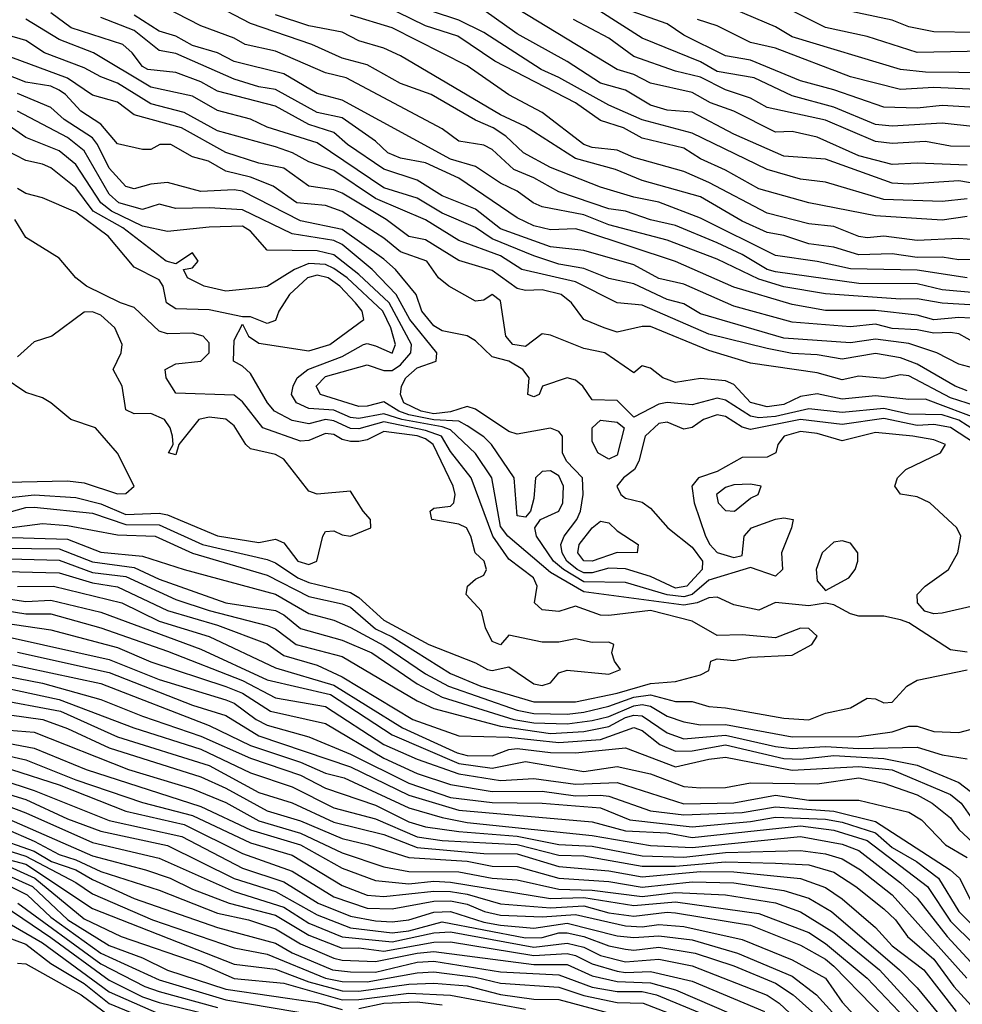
# Model space of a CAD drawing. Header units: metres. Extents: x -51132 to -49532, y -231222 to -229437.
# Tile 402 of 656: x -50444 to -50388, y -230474 to -230415. Entities that reach past the tile are written whole.
import ezdxf

# ---------------------------------------------------------------- set-up
doc = ezdxf.new("R2010")
doc.units = ezdxf.units.M
for name, color, linetype in [('CONTOUR_HALF', 8, 'Continuous'), ('CONTOUR_INDEX', 1, 'Continuous'), ('CONTOUR_INTER', 3, 'Continuous')]:
    doc.layers.add(name, color=color, linetype=linetype)

msp = doc.modelspace()

# ---------------------------------------------------------------- linework, layer by layer
at = {"layer": 'CONTOUR_HALF'}
for points, elevation in [([(-50387.08, -230431.653), (-50389.08, -230431.468), (-50390.58, -230431.113), (-50394.08, -230431.088), (-50399.08, -230430.386), (-50399.58, -230430.249), (-50401.08, -230429.355), (-50402.58, -230428.658), (-50405.08, -230427.616), (-50406.58, -230427.277), (-50408.08, -230426.755), (-50409.08, -230426.611), (-50412.08, -230425.582), (-50413.583, -230424.759), (-50414.791, -230424.259), (-50416.08, -230423.055), (-50416.58, -230422.789), (-50418.08, -230422.549), (-50419.08, -230421.816), (-50424.856, -230418.759), (-50426.08, -230418.458), (-50429.08, -230417.152), (-50430.913, -230416.759), (-50431.58, -230416.373), (-50433.58, -230415.623), (-50436.58, -230414.067)], 31.5), ([(-50385.08, -230429.622), (-50388.08, -230429.672), (-50389.08, -230429.519), (-50390.58, -230429.538), (-50392.08, -230429.316), (-50394.08, -230429.368), (-50395.58, -230428.906), (-50397.08, -230428.708), (-50398.58, -230428.215), (-50399.58, -230428.025), (-50401.08, -230427.343), (-50403.58, -230425.888), (-50407.08, -230424.918), (-50408.677, -230424.259), (-50411.08, -230423.598), (-50414.08, -230421.673), (-50415.58, -230420.967), (-50421.58, -230417.422), (-50422.58, -230416.977), (-50424.08, -230416.534), (-50425.08, -230416.003), (-50427.08, -230415.64), (-50429.08, -230414.964)], 32.5), ([(-50387.58, -230427.065), (-50389.08, -230427.285), (-50393.08, -230427.037), (-50397.08, -230426.259), (-50400.08, -230425.418), (-50402.08, -230424.287), (-50403.58, -230423.615), (-50404.58, -230422.973), (-50407.08, -230422.363), (-50408.209, -230421.759), (-50409.58, -230421.316), (-50411.088, -230420.259), (-50415.929, -230417.759), (-50418.142, -230416.259), (-50420.08, -230415.627), (-50422.58, -230414.411)], 33.5), ([(-50380.08, -230426.306), (-50388.08, -230424.938), (-50391.08, -230425.128), (-50392.08, -230425.074), (-50396.08, -230423.641), (-50398.58, -230423.454), (-50401.58, -230422.129), (-50404.08, -230420.809), (-50405.58, -230420.686), (-50406.58, -230420.399), (-50408.08, -230419.497), (-50409.58, -230419.069), (-50411.58, -230417.771), (-50414.58, -230416.107), (-50416.58, -230414.685)], 34.5), ([(-50385.08, -230420.658), (-50389.08, -230420.414), (-50390.58, -230420.563), (-50392.58, -230420.513), (-50395.58, -230419.466), (-50397.58, -230418.929), (-50400.58, -230417.691), (-50402.08, -230417.424), (-50404.58, -230416.19), (-50405.58, -230415.508), (-50408.08, -230414.635)], 36.5), ([(-50357.08, -230433.737), (-50359.935, -230431.759), (-50362.58, -230430.377), (-50365.003, -230428.759), (-50368.252, -230426.259), (-50370.58, -230423.978), (-50374.08, -230421.589), (-50375.58, -230421.123), (-50377.58, -230420.12), (-50381.08, -230418.975), (-50382.58, -230418.996), (-50386.08, -230418.461), (-50390.08, -230418.403), (-50391.58, -230418.26), (-50398.08, -230416.282), (-50399.08, -230415.701), (-50401.58, -230414.642)], 37.5), ([(-50358.124, -230430.759), (-50360.969, -230429.259), (-50363.08, -230427.793), (-50364.58, -230426.283), (-50366.08, -230425.274), (-50369.08, -230421.773), (-50371.58, -230420.189), (-50374.08, -230419.278), (-50376.58, -230418.071), (-50378.58, -230417.607), (-50381.08, -230416.461), (-50382.08, -230416.388), (-50383.58, -230416.547), (-50387.08, -230416.028), (-50389.58, -230416.001), (-50391.08, -230415.688), (-50392.08, -230415.299), (-50395.58, -230414.551)], 38.5), ([(-50386.58, -230436.34), (-50388.08, -230435.937), (-50389.397, -230435.259), (-50391.08, -230434.693), (-50393.08, -230434.421), (-50394.58, -230434.648), (-50398.58, -230434.367), (-50403.58, -230432.911), (-50404.58, -230432.308), (-50405.58, -230432.052), (-50407.58, -230431.11), (-50409.08, -230430.784), (-50410.58, -230430.188), (-50412.08, -230429.929), (-50413.58, -230429.426), (-50416.08, -230428.406), (-50417.08, -230427.724), (-50419.08, -230426.878), (-50420.58, -230425.971), (-50422.58, -230425.358), (-50426.58, -230422.661), (-50429.58, -230421.709), (-50430.58, -230421.231), (-50432.58, -230420.704), (-50434.08, -230419.86), (-50436.58, -230419.311), (-50440.02, -230417.259), (-50442.08, -230416.46), (-50444.08, -230415.223)], 29.5), ([(-50384.58, -230433.33), (-50388.08, -230433.123), (-50389.58, -230433.261), (-50390.58, -230432.999), (-50393.08, -230432.704), (-50396.08, -230432.706), (-50398.08, -230432.36), (-50401.58, -230431.319), (-50405.08, -230429.775), (-50410.58, -230427.947), (-50411.08, -230427.817), (-50412.58, -230427.87), (-50413.58, -230427.628), (-50414.58, -230427.159), (-50418.08, -230424.763), (-50420.08, -230423.856), (-50421.58, -230423.566), (-50422.343, -230423.259), (-50423.08, -230422.551), (-50425.08, -230421.145), (-50426.58, -230420.83), (-50429.08, -230419.454), (-50430.08, -230419.288), (-50431.58, -230418.826), (-50435.08, -230417.289), (-50436.08, -230417.114), (-50437.58, -230415.921), (-50439.58, -230415.139)], 30.5), ([(-50387.08, -230422.881), (-50388.58, -230422.847), (-50390.08, -230422.564), (-50392.08, -230422.698), (-50393.08, -230422.569), (-50396.08, -230421.291), (-50399.58, -230420.523), (-50400.58, -230419.965), (-50402.08, -230419.467), (-50403.58, -230418.715), (-50405.08, -230418.35), (-50407.58, -230417.467), (-50409.08, -230416.376), (-50411.205, -230415.259)], 35.5), ([(-50386.58, -230438.589), (-50388.58, -230437.96), (-50391.08, -230436.631), (-50391.58, -230436.57), (-50392.58, -230436.782), (-50394.08, -230436.641), (-50395.08, -230436.864), (-50396.58, -230436.45), (-50400.58, -230435.869), (-50403.08, -230435.102), (-50406.58, -230433.675), (-50407.08, -230433.667), (-50408.58, -230434.008), (-50409.375, -230433.759), (-50410.59, -230433.259), (-50411.327, -230432.259), (-50411.943, -230431.759), (-50413.08, -230431.47), (-50414.08, -230431.516), (-50414.58, -230431.389), (-50416.08, -230430.31), (-50418.08, -230429.702), (-50420.08, -230428.475), (-50421.08, -230428.278), (-50422.445, -230427.259), (-50425.08, -230425.676), (-50425.58, -230425.467), (-50427.08, -230425.252), (-50428.58, -230424.179), (-50430.08, -230423.88), (-50432.08, -230423.227), (-50434.723, -230421.759), (-50437.58, -230420.981), (-50438.58, -230420.212), (-50440.08, -230419.782), (-50441.58, -230418.777), (-50446.08, -230417.12)], 28.5), ([(-50387.08, -230439.925), (-50388.08, -230439.299), (-50389.08, -230438.979), (-50391.08, -230438.932), (-50392.58, -230438.599), (-50395.08, -230438.839), (-50397.08, -230438.602), (-50399.08, -230439.077), (-50400.08, -230439.141), (-50400.58, -230439.047), (-50402.08, -230438.088), (-50402.58, -230437.977), (-50404.08, -230438.374), (-50405.58, -230438.222), (-50406.08, -230438.333), (-50407.58, -230439.112), (-50408.58, -230438.105), (-50410.08, -230438.066), (-50410.642, -230437.259), (-50411.08, -230436.893), (-50411.58, -230436.749), (-50413.058, -230437.259), (-50413.275, -230437.759), (-50413.58, -230437.894), (-50413.939, -230437.759), (-50413.868, -230436.759), (-50414.237, -230436.259), (-50415.08, -230435.752), (-50416.08, -230435.495), (-50417.08, -230434.524), (-50417.58, -230434.231), (-50419.08, -230433.934), (-50419.58, -230433.633), (-50420.299, -230432.759), (-50420.652, -230431.759), (-50421.894, -230430.259), (-50422.58, -230429.625), (-50425.08, -230427.856), (-50427.58, -230427.326), (-50431.08, -230425.547), (-50431.58, -230425.464), (-50433.58, -230425.573), (-50435.58, -230425.026), (-50436.58, -230425.137), (-50437.58, -230425.416), (-50438.08, -230425.266), (-50439.08, -230424.171), (-50439.764, -230422.759), (-50440.08, -230422.356), (-50441.767, -230421.259), (-50442.58, -230420.535), (-50444.58, -230419.698)], 27.5), ([(-50387.08, -230450.413), (-50389.08, -230450.873), (-50389.58, -230450.919), (-50390.12, -230450.759), (-50390.553, -230450.259), (-50390.585, -230449.759), (-50390.108, -230449.259), (-50388.708, -230448.259), (-50388.148, -230447.259), (-50387.965, -230446.259), (-50388.2, -230445.759), (-50389.818, -230444.259), (-50390.58, -230443.896), (-50391.58, -230443.739), (-50391.931, -230443.259), (-50391.769, -230442.759), (-50391.271, -230442.259), (-50389.185, -230441.259), (-50388.879, -230440.759), (-50389.58, -230440.47), (-50390.844, -230440.259), (-50393.08, -230440.028), (-50395.08, -230440.533), (-50396.58, -230440.086), (-50397.58, -230439.969), (-50398.566, -230440.259), (-50398.947, -230440.759), (-50399.063, -230441.259), (-50399.58, -230441.506), (-50401.08, -230441.533), (-50402.58, -230442.378), (-50403.704, -230442.759), (-50404.099, -230443.259), (-50403.974, -230444.259), (-50403.287, -230446.259), (-50403.024, -230446.759), (-50402.58, -230447.232), (-50401.58, -230447.523), (-50401.08, -230447.412), (-50400.954, -230446.259), (-50400.523, -230445.759), (-50399.08, -230445.23), (-50398.58, -230445.153), (-50398.029, -230445.259), (-50398.115, -230445.759), (-50398.726, -230447.259), (-50398.658, -230448.259), (-50399.08, -230448.643), (-50400.58, -230448.128), (-50403.08, -230448.897), (-50404.08, -230449.74), (-50404.58, -230449.899), (-50405.58, -230449.772), (-50408.08, -230449.033), (-50410.58, -230448.988), (-50411.811, -230448.259), (-50412.399, -230447.759), (-50413.433, -230446.259), (-50413.518, -230445.759), (-50413.177, -230445.259), (-50412.08, -230444.75), (-50411.848, -230444.259), (-50411.808, -230443.259), (-50412.08, -230442.622), (-50412.58, -230442.33), (-50413.08, -230442.377), (-50413.487, -230442.759), (-50413.58, -230443.985), (-50413.787, -230444.759), (-50414.08, -230445.107), (-50414.58, -230445.036), (-50414.763, -230442.759), (-50416.125, -230440.759), (-50416.58, -230440.299), (-50417.58, -230439.63), (-50418.08, -230439.349), (-50419.58, -230439.274), (-50421.08, -230438.966), (-50421.683, -230438.759), (-50422.58, -230438.184), (-50423.58, -230438.46), (-50424.08, -230438.474), (-50426.386, -230437.759), (-50426.644, -230437.259), (-50426.08, -230436.669), (-50423.58, -230435.98), (-50422.58, -230436.302), (-50422.08, -230436.31), (-50421.58, -230435.971), (-50420.975, -230435.259), (-50420.925, -230434.759), (-50422.276, -230432.259), (-50424.08, -230430.542), (-50425.58, -230429.365), (-50426.58, -230429.122), (-50429.58, -230429.088), (-50430.58, -230427.956), (-50431.08, -230427.659), (-50433.08, -230427.707), (-50435.58, -230427.976), (-50437.08, -230427.642), (-50438.938, -230426.759), (-50439.58, -230426.261), (-50441.08, -230423.956), (-50442.08, -230423.138), (-50444.08, -230422.332), (-50445.08, -230421.628)], 26.5), ([(-50445.08, -230445.743), (-50443.08, -230445.498), (-50441.58, -230445.606), (-50438.58, -230446.173), (-50436.318, -230446.259), (-50434.08, -230447.279), (-50429.58, -230448.58), (-50427.08, -230449.863), (-50425.08, -230450.301), (-50424.58, -230450.517), (-50423.08, -230451.812), (-50422.08, -230452.298), (-50418.58, -230454.495), (-50416.759, -230455.259), (-50413.58, -230456.187), (-50411.08, -230456.196), (-50408.58, -230455.669), (-50406.58, -230455.096), (-50405.08, -230454.967), (-50403.58, -230454.575), (-50403.08, -230454.3), (-50402.971, -230453.759), (-50402.58, -230453.616), (-50401.58, -230453.711), (-50400.58, -230453.519), (-50398.08, -230453.383), (-50396.893, -230452.759), (-50396.576, -230452.259), (-50397.08, -230451.784), (-50397.58, -230451.763), (-50399.08, -230452.343), (-50401.08, -230452.171), (-50402.58, -230452.203), (-50404.08, -230451.342), (-50406.58, -230450.713), (-50409.08, -230451.008), (-50409.58, -230450.99), (-50411.08, -230450.443), (-50412.08, -230450.771), (-50413.08, -230450.666), (-50413.538, -230450.259), (-50413.384, -230449.259), (-50413.615, -230448.759), (-50415.08, -230447.625), (-50416.047, -230446.259), (-50417.357, -230442.759), (-50418.58, -230441.171), (-50419.124, -230440.259), (-50420.08, -230439.901), (-50422.58, -230439.399), (-50424.08, -230439.814), (-50424.58, -230439.79), (-50425.58, -230439.339), (-50426.08, -230439.257), (-50427.08, -230439.503), (-50428.08, -230439.307), (-50429.154, -230438.759), (-50429.578, -230438.259), (-50430.58, -230436.497), (-50431.08, -230436.042), (-50431.616, -230435.759), (-50431.58, -230434.482), (-50431.08, -230433.523), (-50430.709, -230434.259), (-50430.08, -230434.666), (-50427.08, -230435.132), (-50425.835, -230434.759), (-50423.792, -230433.259), (-50423.885, -230432.759), (-50424.286, -230432.259), (-50425.219, -230431.259), (-50425.937, -230430.759), (-50426.58, -230430.591), (-50427.177, -230430.759), (-50428.248, -230431.759), (-50428.897, -230432.759), (-50429.08, -230433.305), (-50429.58, -230433.491), (-50430.58, -230433.092), (-50431.08, -230433.092), (-50433.08, -230432.676), (-50435.08, -230432.607), (-50435.622, -230432.259), (-50435.822, -230431.259), (-50436.08, -230430.875), (-50437.58, -230430.102), (-50439.129, -230428.259), (-50441.08, -230426.817), (-50443.08, -230425.945), (-50444.08, -230425.688), (-50444.58, -230425.384)], 25.5), ([(-50445.58, -230443.986), (-50443.58, -230443.767), (-50441.08, -230443.922), (-50439.58, -230444.313), (-50438.08, -230444.941), (-50436.08, -230444.878), (-50435.58, -230444.973), (-50432.58, -230446.23), (-50430.08, -230446.635), (-50429.08, -230446.423), (-50428.58, -230446.658), (-50427.75, -230447.759), (-50427.08, -230447.956), (-50426.603, -230447.759), (-50426.25, -230446.259), (-50426.08, -230445.98), (-50425.58, -230445.934), (-50425.08, -230446.177), (-50424.58, -230446.241), (-50423.366, -230445.759), (-50423.382, -230445.259), (-50423.831, -230444.759), (-50424.58, -230443.545), (-50426.58, -230443.732), (-50427.08, -230443.556), (-50428.58, -230441.632), (-50429.08, -230441.347), (-50430.58, -230441.009), (-50430.87, -230440.759), (-50431.58, -230439.626), (-50432.08, -230439.23), (-50433.08, -230439.112), (-50433.692, -230439.259), (-50434.887, -230440.759), (-50435.08, -230441.362), (-50435.515, -230441.259), (-50435.238, -230440.759), (-50435.262, -230440.259), (-50435.401, -230439.759), (-50435.752, -230439.259), (-50436.58, -230438.889), (-50437.58, -230438.906), (-50438.08, -230438.676), (-50438.3, -230437.259), (-50438.828, -230436.259), (-50438.352, -230435.259), (-50438.295, -230434.759), (-50438.729, -230433.759), (-50439.58, -230432.995), (-50440.08, -230432.792), (-50440.58, -230432.804), (-50442.505, -230434.259), (-50443.58, -230434.598), (-50444.58, -230435.483)], 24.5), ([(-50410.08, -230439.759), (-50409.58, -230439.296), (-50408.58, -230439.418), (-50408.171, -230439.759), (-50408.58, -230441.399), (-50409.08, -230441.628), (-50409.743, -230441.259), (-50410.08, -230440.549), (-50410.08, -230439.759)], 27.5), ([(-50410.085, -230445.759), (-50409.58, -230445.347), (-50409.08, -230445.445), (-50408.58, -230445.924), (-50407.331, -230446.759), (-50407.378, -230447.259), (-50408.58, -230447.224), (-50410.08, -230447.749), (-50410.58, -230447.736), (-50410.948, -230447.259), (-50410.861, -230446.759), (-50410.085, -230445.759)], 27.5), ([(-50452.08, -230446.88), (-50442.08, -230447.016), (-50440.08, -230447.795), (-50437.58, -230448.127), (-50436.08, -230448.836), (-50432.08, -230450.251), (-50429.08, -230450.716), (-50428.58, -230450.973), (-50427.58, -230451.799), (-50425.08, -230452.496), (-50423.31, -230453.259), (-50420.58, -230455.105), (-50419.08, -230455.908), (-50414.782, -230457.259), (-50413.58, -230457.457), (-50411.58, -230457.507), (-50410.08, -230457.315), (-50409.08, -230457.06), (-50407.58, -230456.42), (-50407.08, -230456.347), (-50406.58, -230456.44), (-50405.58, -230457.053), (-50404.58, -230457.397), (-50403.58, -230457.568), (-50402.08, -230457.55), (-50398.08, -230458.291), (-50394.08, -230458.276), (-50392.08, -230457.993), (-50391.08, -230457.653), (-50390.58, -230457.65), (-50389.58, -230457.968), (-50388.08, -230458.02), (-50387.025, -230457.759)], 26.5), ([(-50446.08, -230448.34), (-50442.08, -230448.451), (-50440.08, -230449.057), (-50438.58, -230449.287), (-50435.58, -230450.705), (-50432.58, -230451.59), (-50429.58, -230452.703), (-50428.58, -230453.415), (-50426.58, -230453.983), (-50425.08, -230454.69), (-50420.855, -230457.259), (-50418.08, -230458.22), (-50415.08, -230458.314), (-50412.08, -230458.631), (-50409.58, -230458.44), (-50407.58, -230457.728), (-50407.08, -230457.915), (-50406.024, -230458.759), (-50405.08, -230459.14), (-50404.08, -230459.125), (-50402.08, -230458.767), (-50398.58, -230459.592), (-50397.58, -230459.628), (-50395.58, -230459.416), (-50392.58, -230459.587), (-50390.58, -230459.996), (-50388.08, -230461.023), (-50386.462, -230462.259)], 27.5), ([(-50446.58, -230449.796), (-50444.08, -230450.16), (-50442.58, -230450.09), (-50439.58, -230450.81), (-50433.58, -230453.024), (-50429.58, -230454.861), (-50425.781, -230455.759), (-50422.08, -230458.166), (-50418.08, -230459.897), (-50416.08, -230460.175), (-50414.08, -230459.768), (-50410.58, -230460.369), (-50408.58, -230460.079), (-50406.58, -230460.512), (-50404.58, -230461.262), (-50403.58, -230461.35), (-50402.08, -230461.324), (-50400.58, -230461.046), (-50396.58, -230461.106), (-50394.08, -230460.748), (-50392.58, -230461.065), (-50390.58, -230461.771), (-50389.674, -230462.259), (-50388.58, -230463.155), (-50388.08, -230463.848), (-50386.08, -230465.717)], 28.5), ([(-50445.58, -230451.425), (-50442.58, -230451.875), (-50438.58, -230452.935), (-50436.58, -230453.786), (-50432.08, -230455.26), (-50431.08, -230455.678), (-50429.391, -230456.759), (-50426.08, -230457.494), (-50422.58, -230459.565), (-50420.58, -230460.481), (-50418.58, -230461.155), (-50416.08, -230461.563), (-50413.08, -230461.541), (-50411.08, -230461.82), (-50409.58, -230461.788), (-50409.08, -230461.857), (-50406.58, -230462.737), (-50404.58, -230462.975), (-50401.08, -230462.833), (-50399.08, -230462.483), (-50395.58, -230462.753), (-50393.08, -230463.365), (-50388.602, -230466.259), (-50388.038, -230466.759), (-50387.282, -230468.259)], 29.5), ([(-50444.58, -230453.207), (-50439.08, -230454.437), (-50434.08, -230456.395), (-50432.08, -230457.018), (-50430.08, -230458.235), (-50424.58, -230460.097), (-50421.08, -230461.783), (-50418.08, -230462.698), (-50410.08, -230463.388), (-50408.08, -230463.936), (-50405.58, -230464.047), (-50404.08, -230464.33), (-50397.58, -230463.628), (-50395.58, -230463.886), (-50393.58, -230464.511), (-50389.967, -230467.259), (-50388.58, -230469.345), (-50387.149, -230470.759), (-50386.08, -230472.184), (-50383.58, -230474.825)], 30.5), ([(-50446.08, -230454.493), (-50443.08, -230455.065), (-50439.58, -230456.055), (-50437.08, -230457.055), (-50433.58, -230458.244), (-50430.58, -230459.571), (-50427.58, -230460.584), (-50426.08, -230461.36), (-50423.08, -230462.387), (-50421.08, -230463.38), (-50420.08, -230463.683), (-50418.08, -230463.974), (-50414.58, -230464.243), (-50412.08, -230464.745), (-50410.08, -230464.846), (-50407.08, -230465.438), (-50404.58, -230465.506), (-50402.08, -230465.231), (-50397.58, -230465.105), (-50396.08, -230465.31), (-50395.08, -230465.601), (-50393.981, -230466.259), (-50392.08, -230467.771), (-50387.592, -230472.759)], 31.5), ([(-50446.08, -230455.992), (-50442, -230456.759), (-50438.58, -230458.287), (-50433.08, -230460.008), (-50430.08, -230461.631), (-50428.08, -230462.253), (-50425.58, -230463.408), (-50422.58, -230464.145), (-50420.58, -230464.919), (-50416.58, -230465.291), (-50414.58, -230465.311), (-50412.08, -230466.075), (-50409.08, -230466.322), (-50407.08, -230466.687), (-50403.58, -230466.366), (-50401.58, -230466.379), (-50397.58, -230466.779), (-50396.08, -230467.332), (-50395.08, -230468.011), (-50393.08, -230469.731), (-50392.08, -230470.819), (-50390.178, -230472.259), (-50388.243, -230474.759)], 32.5), ([(-50445.08, -230457.887), (-50443.58, -230458.01), (-50437.91, -230460.259), (-50434.08, -230461.404), (-50432.08, -230462.228), (-50430.08, -230463.325), (-50427.58, -230464.06), (-50425.08, -230465.246), (-50422.58, -230466.082), (-50421.08, -230466.375), (-50418.08, -230466.382), (-50416.08, -230466.761), (-50414.58, -230466.873), (-50412.08, -230467.422), (-50410.08, -230467.487), (-50407.08, -230467.874), (-50405.08, -230467.625), (-50402.08, -230467.76), (-50399.08, -230468.255), (-50397.58, -230468.786), (-50395.58, -230470.027), (-50392.842, -230472.259), (-50389.182, -230476.259)], 33.5), ([(-50447.08, -230458.99), (-50444.08, -230459.671), (-50441.08, -230460.865), (-50437.08, -230462.231), (-50434.08, -230463.017), (-50430.58, -230464.658), (-50428.08, -230465.383), (-50425.08, -230467.205), (-50423.58, -230467.793), (-50422.58, -230467.861), (-50419.58, -230467.545), (-50418.58, -230467.571), (-50417.58, -230467.734), (-50415.58, -230468.316), (-50412.58, -230468.553), (-50410.58, -230468.427), (-50409.08, -230468.847), (-50407.58, -230469.039), (-50405.58, -230468.805), (-50405.08, -230468.848), (-50400.58, -230469.592), (-50397.58, -230470.792), (-50396.08, -230471.637), (-50395.58, -230472.056), (-50390.978, -230476.759)], 34.5), ([(-50445.58, -230460.857), (-50443.58, -230461.504), (-50439.08, -230463.303), (-50434.72, -230464.259), (-50431.08, -230466.168), (-50428.58, -230466.99), (-50426.52, -230468.259), (-50424.58, -230469.056), (-50423.08, -230469.334), (-50422.08, -230469.38), (-50421.08, -230469.269), (-50419.58, -230468.808), (-50418.58, -230468.776), (-50416.58, -230469.414), (-50415.58, -230469.58), (-50413.58, -230469.76), (-50411.58, -230469.464), (-50408.58, -230470.224), (-50407.58, -230470.33), (-50406.08, -230470.219), (-50404.08, -230470.46), (-50401.355, -230471.259), (-50398.08, -230472.646), (-50396.617, -230473.759), (-50395.08, -230475.471)], 35.5), ([(-50446.58, -230461.91), (-50444.08, -230462.855), (-50440.08, -230464.621), (-50436.08, -230465.561), (-50431.58, -230467.575), (-50428.58, -230468.509), (-50427.08, -230469.462), (-50425.08, -230470.282), (-50422.08, -230470.581), (-50419.58, -230470.054), (-50418.58, -230469.979), (-50413.58, -230470.915), (-50411.58, -230470.673), (-50410.58, -230470.909), (-50409.58, -230471.402), (-50408.08, -230471.782), (-50406.08, -230471.638), (-50404.08, -230472.028), (-50399.58, -230473.786), (-50398.858, -230474.259), (-50397.58, -230475.469)], 36.5), ([(-50447.08, -230463.03), (-50443.58, -230464.556), (-50442.08, -230465.344), (-50441.08, -230465.663), (-50439.58, -230466.359), (-50436.08, -230467.494), (-50432.58, -230468.87), (-50430.701, -230469.259), (-50429.08, -230469.806), (-50427.58, -230470.717), (-50425.58, -230471.569), (-50425.08, -230471.698), (-50423.08, -230471.776), (-50420.58, -230471.267), (-50419.58, -230471.178), (-50413.58, -230471.948), (-50411.58, -230471.94), (-50410.08, -230472.634), (-50408.58, -230472.968), (-50406.58, -230473.045), (-50405.08, -230473.477), (-50400.58, -230475.418)], 37.5), ([(-50447.58, -230464.346), (-50444.08, -230465.449), (-50441.08, -230467.022), (-50440.08, -230467.702), (-50436.475, -230469.259), (-50431.58, -230470.947), (-50429.58, -230471.327), (-50426.08, -230472.762), (-50425.08, -230472.966), (-50423.58, -230472.994), (-50420.58, -230472.446), (-50419.58, -230472.386), (-50417.08, -230472.714), (-50415.58, -230473.076), (-50412.08, -230473.314), (-50410.58, -230473.807), (-50408.58, -230474.237), (-50407.033, -230474.259), (-50403.151, -230475.759)], 38.5), ([(-50445.08, -230466.073), (-50443.525, -230466.759), (-50440.58, -230469.211), (-50438.346, -230470.259), (-50433.58, -230471.903), (-50431.58, -230472.793), (-50428.58, -230473.068), (-50425.08, -230474.07), (-50424.08, -230474.056), (-50421.08, -230473.666), (-50418.58, -230473.798), (-50414.08, -230474.634)], 39.5), ([(-50446.08, -230466.731), (-50443.996, -230467.759), (-50442.58, -230469.114), (-50439.578, -230471.259), (-50436.08, -230472.872), (-50432.08, -230474.066), (-50425.08, -230475.248)], 40.5), ([(-50446.58, -230467.623), (-50442.58, -230470.321), (-50439.08, -230472.89), (-50437.08, -230473.884), (-50436.08, -230474.236), (-50427.58, -230476.282)], 41.5), ([(-50446.58, -230469.81), (-50444.08, -230470.722), (-50442.58, -230471.887), (-50440.58, -230473.082), (-50439.08, -230474.29), (-50436.08, -230475.528)], 42.5)]:
    msp.add_lwpolyline(points, dxfattribs=dict(at, elevation=elevation))
at = {"layer": 'CONTOUR_INDEX'}
for points, elevation in [([(-50387.08, -230434.673), (-50388.08, -230434.101), (-50388.58, -230434.037), (-50389.58, -230434.075), (-50390.58, -230433.877), (-50392.08, -230433.784), (-50393.08, -230433.536), (-50394.58, -230433.682), (-50398.08, -230433.41), (-50401.58, -230432.459), (-50404.58, -230431.137), (-50406.08, -230430.794), (-50407.58, -230429.963), (-50410.58, -230429.105), (-50412.58, -230428.895), (-50415.58, -230427.806), (-50417.08, -230426.634), (-50419.08, -230425.836), (-50420.58, -230424.89), (-50422.58, -230424.231), (-50424.764, -230422.759), (-50425.58, -230422.029), (-50427.08, -230421.556), (-50429.08, -230420.446), (-50432.58, -230419.549), (-50433.58, -230419.001), (-50435.08, -230418.44), (-50436.748, -230418.259), (-50437.08, -230418.08), (-50437.683, -230417.259), (-50438.246, -230416.759), (-50441.343, -230415.759), (-50442.58, -230414.846)], 30), ([(-50387.58, -230424.001), (-50390.58, -230423.865), (-50392.08, -230423.961), (-50394.08, -230423.436), (-50396.58, -230422.311), (-50398.08, -230421.976), (-50399.08, -230422.014), (-50401.578, -230420.759), (-50402.986, -230420.259), (-50404.08, -230419.626), (-50406.58, -230419.066), (-50407.58, -230418.552), (-50408.583, -230418.259), (-50414.58, -230414.62)], 35), ([(-50445.58, -230444.943), (-50444.08, -230444.529), (-50443.58, -230444.501), (-50440.08, -230444.873), (-50438.08, -230445.553), (-50436.08, -230445.562), (-50433.471, -230446.759), (-50429.58, -230447.646), (-50429.08, -230447.855), (-50427.741, -230448.759), (-50427.08, -230449.028), (-50424.58, -230449.628), (-50424.08, -230449.937), (-50422.58, -230451.289), (-50419.888, -230452.759), (-50417.08, -230453.853), (-50416.364, -230454.259), (-50416.08, -230454.313), (-50415.08, -230454.08), (-50413.58, -230455.101), (-50413.08, -230455.209), (-50412.58, -230455.041), (-50412.08, -230454.457), (-50411.58, -230454.287), (-50409.08, -230454.53), (-50408.386, -230454.259), (-50408.75, -230453.759), (-50408.915, -230453.259), (-50408.776, -230452.759), (-50409.08, -230452.619), (-50410.08, -230452.629), (-50411.08, -230452.403), (-50412.08, -230452.604), (-50413.08, -230452.612), (-50415.08, -230452.193), (-50415.58, -230452.76), (-50416.08, -230452.575), (-50416.488, -230451.759), (-50416.732, -230450.759), (-50417.64, -230449.759), (-50417.574, -230449.259), (-50417.08, -230448.822), (-50416.58, -230448.598), (-50416.434, -230448.259), (-50416.56, -230447.759), (-50417.112, -230447.259), (-50417.363, -230446.259), (-50417.634, -230445.759), (-50418.08, -230445.526), (-50419.711, -230445.259), (-50419.804, -230444.759), (-50419.58, -230444.58), (-50418.58, -230444.443), (-50418.391, -230444.259), (-50418.316, -230443.759), (-50418.433, -230443.259), (-50419.633, -230440.759), (-50420.08, -230440.401), (-50420.58, -230440.229), (-50422.58, -230439.972), (-50423.58, -230440.466), (-50424.08, -230440.57), (-50424.58, -230440.579), (-50425.08, -230440.46), (-50425.58, -230440.16), (-50426.08, -230440.1), (-50427.08, -230440.508), (-50427.58, -230440.559), (-50429.841, -230439.759), (-50431.08, -230438.184), (-50431.58, -230437.787), (-50435.08, -230437.663), (-50435.655, -230436.759), (-50435.717, -230436.259), (-50435.08, -230435.91), (-50433.58, -230435.757), (-50433.065, -230435.259), (-50433.08, -230434.655), (-50433.432, -230434.259), (-50434.08, -230434.075), (-50435.58, -230434.106), (-50436.08, -230433.952), (-50437.58, -230432.536), (-50438.394, -230432.259), (-50440.426, -230431.259), (-50441.072, -230430.759), (-50442.08, -230429.572), (-50444.08, -230428.325), (-50444.737, -230427.259)], 25), ([(-50445.08, -230452.312), (-50439.08, -230453.652), (-50436.08, -230454.859), (-50432.08, -230456.077), (-50431.58, -230456.265), (-50430.242, -230457.259), (-50429.58, -230457.598), (-50427.08, -230458.285), (-50424.58, -230459.325), (-50421.08, -230461.075), (-50418.58, -230461.927), (-50416.08, -230462.22), (-50413.08, -230462.269), (-50409.58, -230462.558), (-50407.82, -230463.259), (-50404.08, -230463.684), (-50400.58, -230463.364), (-50399.08, -230463.111), (-50396.08, -230463.222), (-50395.08, -230463.405), (-50393.08, -230464.056), (-50392.08, -230464.919), (-50390.624, -230465.759), (-50389.296, -230466.759), (-50388.08, -230468.763), (-50387.075, -230469.759)], 30), ([(-50444.929, -230460.259), (-50442.08, -230461.173), (-50438.08, -230462.755), (-50434.58, -230463.54), (-50431.08, -230465.294), (-50428.08, -230466.343), (-50425.58, -230467.894), (-50423.58, -230468.562), (-50422.08, -230468.609), (-50419.58, -230468.14), (-50418.58, -230468.128), (-50417.58, -230468.324), (-50416.543, -230468.759), (-50415.58, -230468.991), (-50413.08, -230469.092), (-50411.08, -230468.943), (-50408.08, -230469.63), (-50407.08, -230469.679), (-50406.08, -230469.547), (-50404.58, -230469.661), (-50401.08, -230470.442), (-50398.08, -230471.678), (-50396.08, -230472.773), (-50395.08, -230474.209), (-50394.107, -230475.259)], 35), ([(-50445.58, -230466.417), (-50443.668, -230467.259), (-50441.557, -230469.259), (-50439.08, -230470.803), (-50437.08, -230471.548), (-50435.58, -230472.279), (-50432.08, -230473.423), (-50426.58, -230474.231), (-50425.08, -230474.658)], 40), ([(-50424.08, -230474.596), (-50422.58, -230474.26), (-50420.58, -230474.179), (-50419.08, -230474.361)], 40)]:
    msp.add_lwpolyline(points, dxfattribs=dict(at, elevation=elevation))
at = {"layer": 'CONTOUR_INTER'}
for points, elevation in [([(-50357.908, -230432.259), (-50359.08, -230431.173), (-50363.58, -230428.614), (-50365.192, -230427.259), (-50366.58, -230426.48), (-50370.08, -230422.805), (-50373.58, -230420.593), (-50375.58, -230419.892), (-50377.08, -230419.01), (-50381.08, -230417.656), (-50384.58, -230417.471), (-50386.58, -230417.143), (-50390.58, -230417.226), (-50393.58, -230416.274), (-50396.08, -230415.722), (-50400.033, -230413.759)], 38), ([(-50387.58, -230430.753), (-50390.58, -230430.294), (-50394.58, -230430.204), (-50396.58, -230429.772), (-50399.08, -230429.42), (-50403.58, -230427.168), (-50406.08, -230426.211), (-50407.58, -230425.907), (-50409.58, -230425.308), (-50412.58, -230424.127), (-50414.204, -230423.259), (-50415.271, -230422.259), (-50416.021, -230421.759), (-50417.08, -230421.3), (-50419.756, -230419.759), (-50421.58, -230419.088), (-50423.58, -230417.965), (-50425.08, -230417.574), (-50426.912, -230416.759), (-50430.58, -230415.489), (-50432.972, -230414.259)], 32), ([(-50387.58, -230426.016), (-50389.08, -230426.18), (-50392.58, -230426.054), (-50396.08, -230425.018), (-50397.58, -230424.827), (-50399.58, -230424.255), (-50404.08, -230422.074), (-50407.08, -230421.279), (-50409.08, -230420.399), (-50412.08, -230418.727), (-50413.142, -230418.259), (-50416.58, -230416.023), (-50418.08, -230415.288), (-50419.732, -230414.759)], 34), ([(-50387.08, -230421.683), (-50389.08, -230421.465), (-50392.08, -230421.651), (-50393.08, -230421.559), (-50395.58, -230420.521), (-50398.08, -230419.836), (-50400.36, -230418.759), (-50402.58, -230418.373), (-50403.58, -230417.795), (-50407.08, -230416.366), (-50409.62, -230414.759)], 36), ([(-50385.08, -230432.511), (-50389.08, -230432.269), (-50390.58, -230432.002), (-50391.58, -230432.029), (-50396.08, -230431.706), (-50398.58, -230431.296), (-50400.08, -230430.838), (-50402.58, -230429.628), (-50405.58, -230428.484), (-50409.08, -230427.58), (-50410.58, -230426.969), (-50413.08, -230426.487), (-50413.636, -230426.259), (-50414.58, -230425.561), (-50415.58, -230425.075), (-50417.08, -230424.081), (-50418.58, -230423.632), (-50425.08, -230420.083), (-50426.58, -230419.692), (-50428.58, -230418.51), (-50431.58, -230417.776), (-50432.58, -230417.243), (-50434.08, -230416.804), (-50435.08, -230416.249), (-50436.08, -230415.952), (-50437.58, -230414.997)], 31), ([(-50386.58, -230428.507), (-50388.08, -230428.384), (-50390.58, -230428.518), (-50392.58, -230428.249), (-50393.58, -230428.348), (-50394.08, -230428.273), (-50395.58, -230427.673), (-50397.08, -230427.517), (-50399.58, -230426.88), (-50403.08, -230425.023), (-50404.58, -230424.374), (-50407.58, -230423.532), (-50408.58, -230423.1), (-50410.08, -230422.926), (-50410.58, -230422.752), (-50413.08, -230420.828), (-50415.08, -230419.781), (-50417.58, -230418.026), (-50422.08, -230415.756), (-50424.58, -230414.989)], 33), ([(-50357.08, -230435.079), (-50358.887, -230433.759), (-50361.464, -230432.259), (-50364.58, -230430.055), (-50366.58, -230428.927), (-50369.08, -230426.823), (-50371.777, -230424.259), (-50372.786, -230423.759), (-50373.58, -230423.164), (-50375.08, -230422.597), (-50376.343, -230421.759), (-50377.58, -230421.221), (-50379.08, -230420.861), (-50380.58, -230420.31), (-50382.58, -230420.204), (-50385.08, -230419.653), (-50386.58, -230419.481), (-50389.58, -230419.331), (-50391.58, -230419.442), (-50394.58, -230418.695), (-50399.08, -230416.965), (-50400.58, -230416.628), (-50402.58, -230415.63), (-50403.766, -230415.259)], 37), ([(-50387.58, -230437.54), (-50388.309, -230437.259), (-50390.58, -230435.925), (-50391.58, -230435.557), (-50393.08, -230435.297), (-50395.08, -230435.627), (-50396.58, -230435.378), (-50398.08, -230435.299), (-50399.58, -230434.996), (-50403.08, -230434.124), (-50407.08, -230432.399), (-50408.58, -230432.241), (-50411.08, -230430.986), (-50414.303, -230430.259), (-50415.58, -230429.441), (-50418.08, -230428.52), (-50420.08, -230427.262), (-50423.08, -230425.984), (-50425.58, -230424.302), (-50427.08, -230423.793), (-50428.063, -230423.259), (-50429.08, -230422.899), (-50432.58, -230421.935), (-50434.58, -230420.829), (-50436.58, -230420.31), (-50438.58, -230419.064), (-50439.58, -230418.692), (-50440.58, -230418.142), (-50442.946, -230417.259), (-50444.08, -230416.507), (-50446.08, -230415.927)], 29), ([(-50386.58, -230439.36), (-50390.08, -230438.025), (-50391.08, -230438.045), (-50393.08, -230437.838), (-50395.08, -230438.034), (-50396.58, -230437.708), (-50397.58, -230437.876), (-50398.58, -230438.35), (-50399.58, -230438.483), (-50400.58, -230438.238), (-50401.58, -230437.145), (-50402.08, -230436.937), (-50403.58, -230436.787), (-50405.08, -230437.022), (-50405.841, -230436.759), (-50406.58, -230436.173), (-50407.08, -230436.039), (-50407.58, -230436.46), (-50409.316, -230435.259), (-50410.58, -230434.989), (-50412.58, -230434.188), (-50413.08, -230434.107), (-50414.08, -230434.864), (-50414.842, -230434.759), (-50415.275, -230434.259), (-50415.58, -230432.13), (-50416.08, -230431.753), (-50416.58, -230432.083), (-50417.08, -230432.159), (-50418.681, -230431.259), (-50419.308, -230430.759), (-50420.005, -230429.759), (-50421.58, -230429.188), (-50422.58, -230428.374), (-50425.08, -230426.772), (-50426.08, -230426.416), (-50427.817, -230426.259), (-50429.231, -230425.259), (-50430.58, -230424.706), (-50432.08, -230424.357), (-50433.103, -230423.759), (-50434.08, -230423.497), (-50435.37, -230422.759), (-50436.035, -230422.759), (-50436.58, -230423.056), (-50437.08, -230423.052), (-50438.58, -230422.715), (-50439.58, -230421.526), (-50440.776, -230420.759), (-50441.69, -230419.759), (-50442.08, -230419.5), (-50442.58, -230419.251), (-50444.08, -230419.002), (-50446.08, -230418.236)], 28), ([(-50387.08, -230440.701), (-50388.58, -230439.738), (-50389.58, -230439.56), (-50390.58, -230439.603), (-50392.58, -230439.197), (-50395.08, -230439.546), (-50397.58, -230439.252), (-50400.58, -230439.846), (-50401.08, -230439.705), (-50402.08, -230439.077), (-50402.58, -230438.967), (-50403.401, -230439.259), (-50404.08, -230439.73), (-50404.58, -230439.833), (-50405.58, -230439.415), (-50406.08, -230439.5), (-50406.898, -230440.259), (-50407.279, -230441.759), (-50407.55, -230442.259), (-50408.196, -230442.759), (-50408.607, -230443.259), (-50408.368, -230443.759), (-50408.08, -230443.977), (-50407.08, -230444.207), (-50406.58, -230444.566), (-50405.553, -230445.759), (-50404.08, -230446.905), (-50403.473, -230447.759), (-50403.49, -230448.259), (-50404.402, -230449.259), (-50405.08, -230449.365), (-50406.58, -230448.666), (-50408.08, -230448.218), (-50409.08, -230448.16), (-50410.08, -230448.44), (-50410.58, -230448.441), (-50410.986, -230448.259), (-50411.601, -230447.759), (-50411.894, -230447.259), (-50411.961, -230446.759), (-50411.768, -230446.259), (-50411.004, -230445.259), (-50410.782, -230444.759), (-50410.618, -230443.759), (-50410.659, -230442.759), (-50411.625, -230441.759), (-50411.856, -230441.259), (-50411.872, -230440.259), (-50412.08, -230439.978), (-50412.58, -230439.775), (-50414.58, -230440.136), (-50415.08, -230439.969), (-50417.08, -230438.638), (-50417.58, -230438.474), (-50418.58, -230438.783), (-50419.58, -230438.902), (-50420.357, -230438.759), (-50421.396, -230438.259), (-50421.597, -230437.759), (-50421.52, -230437.259), (-50421.269, -230436.759), (-50420.58, -230436.146), (-50419.443, -230435.759), (-50419.4, -230435.259), (-50421.025, -230433.259), (-50421.849, -230431.759), (-50423.279, -230430.259), (-50425.08, -230428.758), (-50425.58, -230428.516), (-50428.08, -230428.108), (-50431.08, -230426.662), (-50433.08, -230426.544), (-50435.08, -230426.588), (-50436.08, -230426.323), (-50437.08, -230426.654), (-50438.487, -230426.259), (-50439.08, -230425.722), (-50440.58, -230423.135), (-50441.58, -230422.325), (-50444.58, -230420.748)], 27), ([(-50387.58, -230453.206), (-50388.58, -230453.066), (-50391.08, -230451.453), (-50391.58, -230451.26), (-50392.58, -230451.05), (-50394.08, -230451.043), (-50394.58, -230450.908), (-50395.58, -230450.363), (-50396.08, -230450.261), (-50397.08, -230450.427), (-50399.08, -230450.226), (-50400.08, -230450.686), (-50401.58, -230450.368), (-50402.58, -230449.908), (-50403.08, -230449.941), (-50403.784, -230450.259), (-50404.58, -230450.396), (-50410.58, -230449.588), (-50412.58, -230448.42), (-50415.154, -230446.259), (-50415.58, -230445.676), (-50416.097, -230442.759), (-50417.08, -230441.294), (-50418.58, -230439.877), (-50419.08, -230439.683), (-50421.511, -230439.259), (-50422.58, -230438.912), (-50424.08, -230439.19), (-50424.58, -230439.126), (-50425.58, -230438.697), (-50427.08, -230438.596), (-50427.828, -230438.259), (-50428.12, -230437.759), (-50428.032, -230437.259), (-50427.792, -230436.759), (-50427.147, -230436.259), (-50425.08, -230435.462), (-50423.815, -230434.759), (-50423.58, -230434.698), (-50423.08, -230434.823), (-50422.08, -230435.278), (-50421.893, -230434.759), (-50422.175, -230433.759), (-50422.648, -230432.759), (-50424.791, -230430.759), (-50425.58, -230430.197), (-50426.08, -230429.955), (-50427.08, -230429.891), (-50427.947, -230430.259), (-50429.58, -230431.27), (-50430.08, -230431.358), (-50432.08, -230431.554), (-50433.364, -230431.259), (-50434.373, -230430.759), (-50434.604, -230430.259), (-50434.08, -230430.145), (-50433.74, -230429.759), (-50434.078, -230429.259), (-50435.08, -230429.911), (-50435.646, -230429.759), (-50438.243, -230427.759), (-50440.026, -230426.759), (-50441.08, -230425.345), (-50442.58, -230424.155), (-50443.08, -230423.922), (-50444.08, -230423.716), (-50446.58, -230422.441)], 26), ([(-50447.08, -230443.043), (-50441.58, -230442.926), (-50440.58, -230443.056), (-50438.58, -230443.71), (-50438.08, -230443.691), (-50437.572, -230443.259), (-50438.58, -230441.272), (-50439.889, -230439.759), (-50441.365, -230439.259), (-50442.58, -230438.254), (-50443.08, -230437.944), (-50444.08, -230437.626), (-50445.377, -230436.759)], 24), ([(-50401.58, -230443.17), (-50402.08, -230443.325), (-50402.616, -230443.759), (-50402.522, -230444.259), (-50402.08, -230444.703), (-50401.551, -230444.759), (-50400.58, -230443.977), (-50400.119, -230443.759), (-50399.953, -230443.259), (-50400.58, -230443.134), (-50401.58, -230443.17)], 26), ([(-50445.58, -230446.312), (-50441.58, -230446.426), (-50439.58, -230447.216), (-50437.08, -230447.448), (-50434.58, -230448.248), (-50429.08, -230449.737), (-50427.08, -230450.893), (-50425.58, -230451.292), (-50424.58, -230451.725), (-50422.58, -230452.816), (-50420.08, -230454.508), (-50418.711, -230455.259), (-50414.58, -230456.69), (-50413.58, -230456.889), (-50411.58, -230456.928), (-50410.58, -230456.809), (-50409.08, -230456.446), (-50407.58, -230455.914), (-50406.58, -230455.761), (-50405.08, -230456.177), (-50404.08, -230456.169), (-50403.08, -230456.478), (-50402.08, -230456.544), (-50398.58, -230457.171), (-50397.08, -230457.274), (-50396.08, -230456.864), (-50394.58, -230456.545), (-50393.58, -230455.972), (-50393.08, -230456.016), (-50392.58, -230456.24), (-50392.08, -230456.215), (-50391.197, -230455.259), (-50390.58, -230454.892), (-50387.58, -230454.274)], 26), ([(-50395.58, -230446.618), (-50396.274, -230447.259), (-50396.652, -230448.259), (-50396.58, -230448.927), (-50396.08, -230449.507), (-50394.688, -230448.759), (-50394.295, -230448.259), (-50394.141, -230447.759), (-50394.152, -230447.259), (-50394.58, -230446.666), (-50395.08, -230446.527), (-50395.58, -230446.618)], 26), ([(-50448.08, -230447.534), (-50442.08, -230447.697), (-50440.08, -230448.423), (-50438.08, -230448.673), (-50435.08, -230450.052), (-50433.08, -230450.706), (-50429.58, -230451.61), (-50429.08, -230451.817), (-50427.859, -230452.759), (-50425.08, -230453.474), (-50420.58, -230456.138), (-50419.58, -230456.596), (-50415.58, -230457.652), (-50412.58, -230458.08), (-50410.58, -230457.971), (-50409.08, -230457.677), (-50408.08, -230457.129), (-50407.58, -230456.989), (-50407.08, -230457.025), (-50405.58, -230458.048), (-50404.58, -230458.4), (-50402.08, -230458.183), (-50399.08, -230458.874), (-50398.08, -230458.991), (-50396.08, -230458.877), (-50394.08, -230458.987), (-50390.58, -230458.912), (-50389.08, -230459.376), (-50387.58, -230459.616)], 27), ([(-50444.58, -230449.266), (-50442.409, -230449.259), (-50438.318, -230450.259), (-50436.08, -230451.359), (-50433.08, -230452.273), (-50429.08, -230454.148), (-50425.58, -230455.183), (-50421.458, -230457.759), (-50418.19, -230459.259), (-50417.58, -230459.414), (-50416.08, -230459.429), (-50415.08, -230459.051), (-50414.58, -230458.987), (-50412.58, -230459.237), (-50411.08, -230459.249), (-50408.08, -230458.94), (-50405.08, -230460.087), (-50403.08, -230459.622), (-50402.08, -230459.515), (-50398.08, -230460.29), (-50394.08, -230460.075), (-50392.08, -230460.277), (-50388.58, -230461.739), (-50387.949, -230462.259), (-50387.237, -230463.259)], 28), ([(-50446.08, -230450.585), (-50444.08, -230450.9), (-50442.58, -230450.918), (-50439.58, -230451.754), (-50435.58, -230453.14), (-50431.08, -230454.906), (-50429.08, -230455.951), (-50426.08, -230456.463), (-50422.58, -230458.744), (-50420.58, -230459.632), (-50418.08, -230460.516), (-50415.58, -230460.905), (-50413.58, -230460.782), (-50411.08, -230461.131), (-50408.58, -230461.039), (-50404.58, -230462.301), (-50401.58, -230462.24), (-50399.08, -230461.79), (-50397.08, -230462.091), (-50394.08, -230462.082), (-50391.08, -230462.818), (-50390.33, -230463.259), (-50388.875, -230464.759), (-50387.58, -230465.526)], 29), ([(-50445.58, -230453.818), (-50439.58, -230455.092), (-50433.08, -230457.603), (-50430.58, -230458.812), (-50427.58, -230459.805), (-50426.08, -230460.467), (-50424.975, -230460.759), (-50421.08, -230462.541), (-50419.08, -230463.13), (-50417.58, -230463.419), (-50410.08, -230464.21), (-50406.58, -230464.808), (-50404.08, -230464.926), (-50397.58, -230464.273), (-50395.08, -230464.719), (-50394.08, -230465.116), (-50391.58, -230467.039), (-50390.58, -230467.966), (-50388.779, -230470.259), (-50384.08, -230475.361)], 31), ([(-50446.08, -230455.192), (-50442.08, -230456.053), (-50437.596, -230457.759), (-50433.58, -230459.02), (-50430.58, -230460.443), (-50428.08, -230461.288), (-50425.58, -230462.541), (-50423.08, -230463.211), (-50420.58, -230464.28), (-50419.08, -230464.513), (-50414.58, -230464.743), (-50412.08, -230465.388), (-50410.58, -230465.422), (-50407.08, -230466.053), (-50405.08, -230466.056), (-50402.08, -230465.795), (-50399.08, -230465.859), (-50397.08, -230465.96), (-50395.58, -230466.416), (-50394.261, -230467.259), (-50392.58, -230468.601), (-50391.881, -230469.259), (-50391.17, -230470.259), (-50389.58, -230471.63), (-50388.382, -230473.259), (-50383.364, -230478.759)], 32), ([(-50447.08, -230456.695), (-50443.06, -230457.259), (-50441.58, -230457.795), (-50439.08, -230458.94), (-50433.58, -230460.686), (-50432.08, -230461.36), (-50429.58, -230462.729), (-50427.58, -230463.325), (-50425.08, -230464.396), (-50423.505, -230464.759), (-50421.08, -230465.531), (-50417.58, -230465.749), (-50416.08, -230466.04), (-50414.58, -230466.066), (-50412.08, -230466.777), (-50409.08, -230466.969), (-50407.08, -230467.309), (-50404.08, -230466.986), (-50401.58, -230467.054), (-50398.58, -230467.503), (-50397.08, -230467.976), (-50395.715, -230468.759), (-50391.651, -230472.259), (-50390.58, -230473.34), (-50389.011, -230475.259)], 33), ([(-50445.58, -230458.597), (-50443.58, -230458.965), (-50440.448, -230460.259), (-50433.58, -230462.467), (-50430.58, -230463.865), (-50427.596, -230464.759), (-50425.08, -230466.165), (-50423.08, -230466.914), (-50421.08, -230467.107), (-50419.58, -230466.958), (-50418.58, -230467.012), (-50412.58, -230467.987), (-50410.58, -230467.936), (-50407.58, -230468.413), (-50405.08, -230468.188), (-50400.08, -230468.882), (-50397.08, -230470.027), (-50396.08, -230470.689), (-50393.583, -230472.759), (-50389.775, -230476.759)], 34), ([(-50446.633, -230461.259), (-50444.08, -230462.055), (-50441.58, -230463.213), (-50439.58, -230463.944), (-50435.58, -230464.814), (-50431.58, -230466.786), (-50429.08, -230467.576), (-50426.58, -230468.978), (-50424.58, -230469.751), (-50422.08, -230470.045), (-50421.08, -230469.919), (-50419.08, -230469.39), (-50414.08, -230470.345), (-50413.08, -230470.332), (-50412.08, -230470.042), (-50411.58, -230470.044), (-50410.58, -230470.265), (-50409.08, -230470.837), (-50408.08, -230471.023), (-50407.58, -230471.082), (-50406.08, -230470.913), (-50403.912, -230471.259), (-50401.58, -230472.035), (-50399.08, -230473.061), (-50398.024, -230473.759), (-50394.67, -230476.759)], 36), ([(-50447.08, -230462.364), (-50440.08, -230465.427), (-50436.901, -230466.259), (-50435.409, -230466.759), (-50434.08, -230467.42), (-50431.873, -230468.259), (-50429.08, -230468.989), (-50427.08, -230470.19), (-50425.08, -230470.973), (-50424.08, -230470.958), (-50422.58, -230471.148), (-50419.58, -230470.617), (-50418.58, -230470.59), (-50413.58, -230471.417), (-50411.58, -230471.296), (-50411.08, -230471.399), (-50410.08, -230471.912), (-50408.58, -230472.347), (-50408.08, -230472.433), (-50406.58, -230472.37), (-50404.08, -230472.955), (-50399.735, -230474.759)], 37), ([(-50446.102, -230464.259), (-50443.58, -230465.151), (-50442.531, -230465.759), (-50441.08, -230466.267), (-50440.08, -230466.858), (-50437.58, -230467.981), (-50432.58, -230469.72), (-50429.08, -230470.677), (-50428.08, -230471.245), (-50425.676, -230472.259), (-50424.58, -230472.398), (-50423.08, -230472.399), (-50420.58, -230471.817), (-50419.58, -230471.747), (-50415.58, -230472.388), (-50412.08, -230472.576), (-50410.08, -230473.314), (-50408.58, -230473.575), (-50407.08, -230473.568), (-50406.229, -230473.759), (-50403.08, -230475.064)], 38), ([(-50447.58, -230465.015), (-50444.08, -230465.937), (-50440.08, -230468.585), (-50431.58, -230471.938), (-50429.08, -230472.23), (-50427.08, -230472.988), (-50425.08, -230473.524), (-50424.08, -230473.539), (-50421.08, -230473.129), (-50419.58, -230473.073), (-50417.58, -230473.234), (-50415.58, -230473.751), (-50413.58, -230474.021), (-50412.08, -230474.051), (-50408.58, -230474.995)], 39), ([(-50444.547, -230468.259), (-50439.58, -230471.907), (-50436.933, -230473.259), (-50436.08, -230473.562), (-50432.58, -230474.521)], 41), ([(-50445.08, -230469.495), (-50443.08, -230470.655), (-50439.08, -230473.592), (-50436.08, -230474.903)], 42), ([(-50444.58, -230471.867), (-50444.08, -230471.899), (-50440.761, -230473.759), (-50439.08, -230475.009)], 43)]:
    msp.add_lwpolyline(points, dxfattribs=dict(at, elevation=elevation))

doc.saveas('drawing.dxf')
